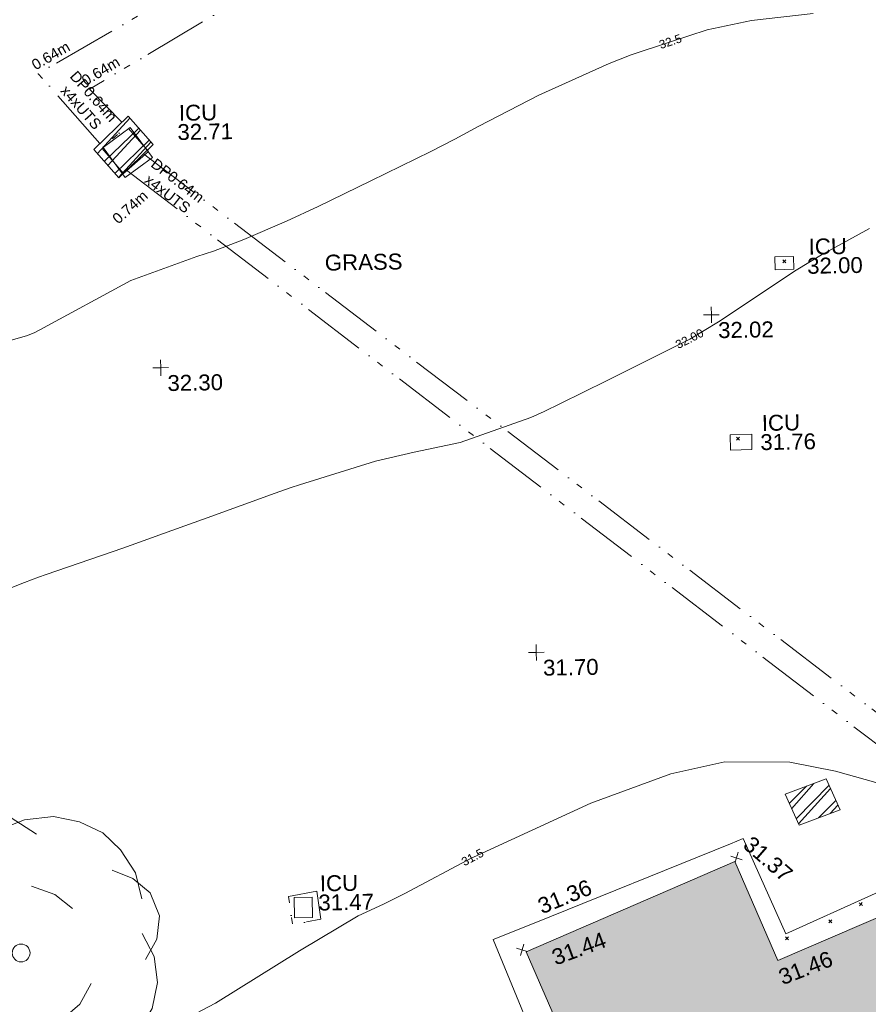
# Model space of a CAD drawing. Header units: millimetres. Extents: x -290717 to 520720, y -88450 to 287762.
# Tile 338 of 381: x 255071 to 275091, y 161526 to 184754. Entities that reach past the tile are written whole.
import ezdxf

# ---------------------------------------------------------------- set-up
doc = ezdxf.new("R2010")
doc.units = ezdxf.units.MM
for name, pattern in [('IMPORT-HIDDEN2 _3_', [4762.5, 3175, -1587.5]), ('IMPORT-UG_DRAINAGE_UNIDENTIFIED_QLB2 _2_', [2700, 1500, -300.0000000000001, 0, -250, 150, -300.0000000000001, 0, -200]), ('IMPORT-UG_ELEC_LV_QLB2 _2_', [2700, 1500, -300.0000000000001, 0, -250, 150, -300.0000000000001, 0, -200]), ('IMPORT-UG_ELEC_STREET LIGHTING_QLB2 _2_', [2700, 1500, -300.0000000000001, 0, -250, 150, -300.0000000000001, 0, -200]), ('IMPORT-UG_UNIDENTIFIED_QLA _2_', [2350, 1500, -300.0000000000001, 0, -50, 150, -300.0000000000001, 0, -50])]:
    doc.linetypes.add(name, pattern=pattern)
for name, color, linetype, lineweight, true_color in [('00_TOPO_BUILDING_OUTLINE', 5, 'Continuous', 9, 0x0000ff), ('00_TOPO_EAVE', 7, 'Continuous', 9, 0x666666), ('00_TOPO_LEVEL_SPOT', 7, 'Continuous', 9, 0x666666), ('00_TOPO_SERV_IC', 5, 'Continuous', 9, 0x0000ff), ('00_TOPO_TREE', 7, 'Continuous', 9, 0x666666), ('00_UAV_CONCRETE', 9, 'Continuous', 9, 0x808080), ('01_DTM_CONTOUR_MJR', 7, 'Continuous', 9, 0x7f3f00), ('01_DTM_CONTOUR_MJR_LABELS', 7, 'Continuous', 9, 0x7f3f00), ('01_DTM_CONTOUR_MNR', 7, 'Continuous', 9, 0xa5a552), ('01_DTM_CONTOUR_MNR_LABELS', 7, 'Continuous', 9, 0xa5a552), ('12333-PUM-2D-U-0001-C01 - Rev2_REVIT IMPORT_dwg', 7, 'Continuous', 9, 0x767676), ('A_RHA_Line', 7, 'Continuous', 9, 0x00a600), ('PUM-CHAMBER EXTENTS', 6, 'IMPORT-HIDDEN2 _3_', 9, 0xff00ff), ('PUM-ELECTRIC-LV-QLB2', 1, 'IMPORT-UG_ELEC_LV_QLB2 _2_', 9, 0xff0000), ('PUM-UNIDENTIFIED UTILITIES-QLA', 7, 'IMPORT-UG_UNIDENTIFIED_QLA _2_', 9, 0x52a500), ('PUM-UNIDENTIFIED-QLB2', 150, 'IMPORT-UG_DRAINAGE_UNIDENTIFIED_QLB2 _2_', 9, 0x007fff)]:
    doc.layers.add(name, color=color, linetype=linetype, lineweight=lineweight, true_color=true_color)
for name, color, linetype, lineweight in [('00_UAV_SURVEY_TEXT', 7, 'Continuous', 9), ('A_RHA_Detail', 7, 'Continuous', 9), ('GEN-TEXT', 7, 'Continuous', 9)]:
    doc.layers.add(name, color=color, linetype=linetype, lineweight=lineweight)
doc.styles.add('Arial_1', font='arial.ttf', dxfattribs={"height": 250})
doc.styles.add('Swis721 Lt BT_1', font='swissl.ttf', dxfattribs={"height": 200})
doc.styles.add('Swis721 Lt BT_2', font='swissl.ttf', dxfattribs={"height": 375})
pattern_1 = [(45, (-533641079.65, -725615854.3560001), (-265.1650429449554, 265.1650429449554), []), (45, (-533640902.873, -725615854.3560001), (-265.1650429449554, 265.1650429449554), [])]

# ---------------------------------------------------------------- blocks, each defined once
blk = doc.blocks.new('12333-PUM-2D-U-0001-C01 - Rev2_REVIT IMPORT_dwg_CONIFEROUS_TREE_2-2077536-Site Location Plan Existing')
at = {"layer": '00_TOPO_TREE', "color": 254, "true_color": 0xcccccc, "flags": 128}
for points in [[(534157611.9131972, 725715526.7445059), (534157816.7312993, 725716209.4715128), (534158294.640204, 725716687.3804175), (534158977.3672107, 725716960.47122), (534159660.0942174, 725716892.1985193), (534160274.5485234, 725716482.5623153)], [(534159455.2761154, 725716619.1077168), (534160001.4577207, 725716823.9258188), (534160684.1847274, 725716892.1985193), (534161298.6390335, 725716755.6531181), (534161844.8206388, 725716482.5623153), (534162254.4568428, 725716072.9261112), (534162595.8203463, 725715526.7445059), (534162732.3657475, 725714912.2901999)], [(534156997.4588913, 725712727.5637784), (534156656.0953878, 725713342.0180844), (534156519.5499864, 725714024.7450912), (534156656.0953878, 725714775.7447985), (534157065.7315919, 725715390.1991044), (534157611.9131972, 725715799.8353084), (534158294.640204, 725716004.6534106)], [(534162049.6387409, 725715595.0172065), (534162527.5476456, 725715390.1991044), (534162937.1838497, 725715048.8356012), (534163142.0019516, 725714502.6539959), (534163073.729251, 725713956.4723905), (534162800.6384484, 725713478.5634856)], [(534160138.0031221, 725715253.6537032), (534160684.1847274, 725715048.8356012), (534161093.8209314, 725714707.4720979)], [(534162732.3657475, 725714093.0177919), (534163005.4565504, 725713546.8361864), (534163073.729251, 725712932.3818804), (534162937.1838497, 725712317.9275743), (534162595.8203463, 725711771.745969), (534162117.9114416, 725711430.3824657), (534161571.7298361, 725711157.2916628)], [(534158977.3672107, 725712659.2910777), (534158567.7310067, 725713205.4726831), (534158499.458306, 725713819.9269892)], [(534158362.9129046, 725711225.5643637), (534157680.1858979, 725711293.8370644), (534157134.0042925, 725711635.2005677), (534156792.6407892, 725712181.3821731), (534156724.3680885, 725712795.8364791), (534156929.1861904, 725713410.2907851)], [(534161503.4571354, 725712932.3818804), (534161230.3663328, 725712454.4729757), (534160820.7301287, 725712113.1094724)], [(534162049.6387409, 725711635.2005677), (534161844.8206388, 725711020.7462615), (534161366.9117341, 725710611.1100575), (534160752.4574281, 725710474.5646561), (534160138.0031221, 725710747.6554588)], [(534160957.2755302, 725710884.2008603), (534160547.6393262, 725710542.8373568), (534160001.4577207, 725710338.0192548), (534159455.2761154, 725710269.7465541), (534158909.09451, 725710338.0192548), (534158362.9129046, 725710611.1100575), (534157953.2767006, 725710952.4735608), (534157680.1858979, 725711430.3824657)]]:
    blk.add_lwpolyline(points, dxfattribs=at)
at = {"layer": '00_TOPO_TREE', "color": 254, "true_color": 0xcccccc}
blk.add_circle((534159864.9123194, 725713683.3815879), 210.6141091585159, dxfattribs=at)
blk = doc.blocks.new('12333-PUM-2D-U-0001-C01 - Rev2_REVIT IMPORT_dwg_MM-2077200-Site Location Plan Existing')
at = {"layer": '00_TOPO_LEVEL_SPOT', "color": 254, "true_color": 0xcccccc, "flags": 128}
for points in [[(0, -500.0000000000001), (0, 0), (-500.0000000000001, 0)], [(500.0000000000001, 0), (0, 0), (0, 500.0000000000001)]]:
    blk.add_lwpolyline(points, dxfattribs=at)
blk = doc.blocks.new('12333-PUM-2D-U-0001-C01 - Rev2_REVIT IMPORT_dwg_MSL_Eaves_SYM_1-V106-Site Location Plan Existing')
at = {"layer": '00_TOPO_EAVE', "color": 254, "true_color": 0xcccccc}
for p, q in [((356.5791934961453, -116.0873754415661), (-356.5791934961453, 116.0873754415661)), ((-83.96194573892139, -257.9012815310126), (116.0873754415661, 356.5791934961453))]:
    blk.add_line(p, q, dxfattribs=at)
blk = doc.blocks.new('12333-PUM-2D-U-0001-C01 - Rev2_REVIT IMPORT_dwg_MSL_Eaves_SYM_1-V107-Site Location Plan Existing')
at = {"layer": '00_TOPO_EAVE', "color": 254, "true_color": 0xcccccc}
for p, q in [((300.9474441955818, -97.97598844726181), (-356.5791934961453, 116.0873754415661)), ((-116.0873754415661, -356.5791934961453), (116.0873754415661, 356.5791934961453))]:
    blk.add_line(p, q, dxfattribs=at)
blk = doc.blocks.new('12333-PUM-2D-U-0001-C01 - Rev2_REVIT IMPORT_dwg_MGS62954_T2_Galway_ITM_3d_Rev1-2077680-Site Location Plan Existing')
at = {"layer": '00_TOPO_SERV_IC', "color": 254, "true_color": 0xcccccc, "flags": 128}
for points in [[(534162778.9425733, 725733109.4730054), (534162131.9425718, 725732647.6272489), (534162643.0996643, 725731931.5469669), (534163290.0996656, 725732393.3927234)], [(534177930.8221174, 725729791.4118266), (534177933.8199528, 725729485.4795809), (534178375.8200398, 725729489.8107474), (534178372.8222044, 725729795.7429932)], [(534176803.3445185, 725725615.8782437), (534176803.3445185, 725725254.2127861), (534177311.5034363, 725725254.2127861), (534177311.5034363, 725725615.8782437)], [(534166756.4149877, 725714877.396355), (534166756.4149877, 725714401.4000937), (534166331.5137456, 725714401.4000937), (534166331.5137456, 725714877.396355)]]:
    blk.add_lwpolyline(points, close=True, dxfattribs=at)
at = {"layer": '00_UAV_CONCRETE', "color": 254, "true_color": 0xcccccc, "flags": 128}
blk.add_lwpolyline([(534172338.7365, 725710400.5035001), (534171004.7365, 725713804.5035001), (534171976.9859737, 725714177.5264883), (534176645.1815869, 725715968.5732563), (534176944.7365002, 725716083.5035001), (534177912.1740001, 725713819.9735), (534179947.6335289, 725714699.563902), (534181315.0385001, 725715290.4655), (534183919.0385001, 725716283.4655), (534184585.0210068, 725716565.786603), (534186896.0385001, 725717545.4655), (534189183.4605216, 725718528.3735566), (534190310.0385001, 725719012.4654999), (534193480.6082137, 725720383.7533687), (534193362.5660269, 725720679.78117), (534191524.0385002, 725725290.4655), (534191557.9108285, 725725303.4003066), (534195782.0385001, 725726916.4655), (534196223.8766521, 725727099.1770952), (534199656.0385001, 725728518.4655)], dxfattribs=at)
at = {"layer": '01_DTM_CONTOUR_MJR', "color": 254, "true_color": 0xcccccc, "flags": 128}
blk.add_lwpolyline([(534178935.2989523, 725735512.7850835), (534177477.0588236, 725735372.9411764), (534176430.0000002, 725735177.1428574), (534175555.6754738, 725734904.3233256), (534174623.4306571, 725734613.4306573), (534174361.0226344, 725734516.6383396), (534174103.0086581, 725734420.0000001), (534172430.0000002, 725733701.4892476), (534171002.9483284, 725732992.9483284), (534170430.0000002, 725732695.8333334), (534169857.0516717, 725732420), (534168430.0000002, 725731753.1778607), (534167178.8317757, 725731168.8317757), (534166430.0000002, 725730834.2857145), (534165413.5820896, 725730420.0000001), (534164694.6531102, 725730155.34689), (534164299.0312734, 725730039.8092303), (534162728.9824412, 725729498.3943306), (534160565.3075871, 725728374.897471), (534160430.0000002, 725728301.6176472), (534160250, 725728240), (534158430.0000002, 725727755.1648353)], dxfattribs=at)
at = {"layer": '01_DTM_CONTOUR_MNR', "color": 254, "true_color": 0xcccccc, "flags": 128}
for points in [[(534180178.692153, 725730420.0000001), (534179029.0874525, 725729820.9125476), (534178430.0000002, 725729467.8877681), (534176578.7522613, 725728280.4123316), (534175889.2865157, 725727888.5950153), (534175829.0140846, 725727854.3427231), (534173910.405933, 725726939.5940673), (534172816.3380283, 725726420.0000001), (534172430.0000002, 725726238.6799502), (534172110.7909605, 725726100.7909606), (534170430.0000002, 725725545.4681649), (534169345.2046784, 725725335.2046784), (534168430.0000002, 725725134.2857144), (534166621.5492958, 725724611.5492958), (534166430.0000002, 725724549.1666667), (534166044.2857143, 725724420), (534164430.0000002, 725723867.6190478), (534163598.1818182, 725723588.1818181), (534162430.0000002, 725723192.3509934), (534160608.5003318, 725722598.500332), (534160430.0000002, 725722537.0588237), (534160101.1711712, 725722420.0000001), (534158430.0000002, 725721794.7659178)], [(534180791.9582233, 725717147.045799), (534179152.7428527, 725717637.2369797), (534178078.5773613, 725717868.1013595), (534176543.4870421, 725717899.2947483), (534175262.2249225, 725717644.140909), (534173363.0666974, 725716982.9061638), (534170574.6566817, 725715755.0868319), (534170555.4357261, 725715745.3784345), (534168938.8500001, 725714928.8500001), (534168430.0000002, 725714688.0907878), (534167830.6116208, 725714420.0000001), (534166430.0000002, 725713620.6006006), (534164430.0000002, 725712420.0000001), (534162576.1095709, 725711485.3625869)]]:
    blk.add_lwpolyline(points, dxfattribs=at)
at = {"xscale": 0.375, "yscale": 0.375, "zscale": 0.375}
for name, p in [('12333-PUM-2D-U-0001-C01 - Rev2_REVIT IMPORT_dwg_MM-2077200-Site Location Plan Existing', (534176410.0000001, 725728450)), ('12333-PUM-2D-U-0001-C01 - Rev2_REVIT IMPORT_dwg_MM-2077200-Site Location Plan Existing', (534163399.1477477, 725727428.6463192)), ('12333-PUM-2D-U-0001-C01 - Rev2_REVIT IMPORT_dwg_MM-2077200-Site Location Plan Existing', (534172141.215309, 725720559.9977493)), ('12333-PUM-2D-U-0001-C01 - Rev2_REVIT IMPORT_dwg_MSL_Eaves_SYM_1-V106-Site Location Plan Existing', (534176778.174, 725715627.9735)), ('12333-PUM-2D-U-0001-C01 - Rev2_REVIT IMPORT_dwg_MSL_Eaves_SYM_1-V107-Site Location Plan Existing', (534171686.1740001, 725713547.9735001))]:
    blk.add_blockref(name, p, dxfattribs=at)
blk.add_blockref('12333-PUM-2D-U-0001-C01 - Rev2_REVIT IMPORT_dwg_CONIFEROUS_TREE_2-2077536-Site Location Plan Existing', (0, 0))
at = {"layer": '00_TOPO_BUILDING_OUTLINE', "color": 251, "true_color": 0x666666, "char_height": 375, "width": 1495.902363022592, "attachment_point": 1, "line_spacing_factor": 1.005061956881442, "style": 'Swis721 Lt BT_2'}
for s, insert, rotation in [('31.44', (534172343.1335986, 725713519.1498357), 19.21291671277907), ('31.46', (534177683.8328264, 725712957.9747685), 20.295358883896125)]:
    blk.add_mtext(s, dxfattribs=dict(at, insert=insert, rotation=rotation))
at = {"layer": '00_TOPO_LEVEL_SPOT', "char_height": 375, "width": 1495.902363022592, "attachment_point": 1, "line_spacing_factor": 1.005061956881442, "style": 'Swis721 Lt BT_2'}
for s, insert in [('32.02', (534176562.8269378, 725728273.0039226)), ('32.30', (534163551.9269378, 725727251.6039225)), ('31.70', (534172294.0269378, 725720383.0039228))]:
    blk.add_mtext(s, dxfattribs=dict(at, insert=insert))
at = {"layer": '00_TOPO_SERV_IC', "color": 251, "true_color": 0x666666, "char_height": 375, "attachment_point": 1, "line_spacing_factor": 1.005061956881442, "style": 'Swis721 Lt BT_2'}
for s, insert, width in [('ICU', (534163932.6096122, 725733619.7363499), 1021.012723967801), ('32.71', (534163890.5446912, 725733167.7941521), 1495.902363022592), ('ICU', (534178732.0376602, 725730204.8720212), 1021.012723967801), ('32.00', (534178689.9727393, 725729752.9298234), 1495.902363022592), ('ICU', (534177554.8956152, 725726065.789379), 1021.012723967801), ('31.76', (534177512.8306941, 725725613.847181), 1495.902363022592), ('ICU', (534166940.4445078, 725715387.6363499), 1021.012723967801), ('31.47', (534166898.3795868, 725714935.6941521), 1495.902363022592)]:
    blk.add_mtext(s, dxfattribs=dict(at, insert=insert, width=width))
at = {"layer": '00_UAV_CONCRETE', "color": 251, "true_color": 0x666666, "char_height": 375, "width": 1495.902363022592, "attachment_point": 1, "line_spacing_factor": 1.005061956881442, "style": 'Swis721 Lt BT_2'}
for s, insert, rotation in [('31.37', (534177162.2474491, 725716169.5589746), 318.02670809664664), ('31.36', (534172032.99999, 725714729.4456804), 20.9903114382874)]:
    blk.add_mtext(s, dxfattribs=dict(at, insert=insert, rotation=rotation))
at = {"layer": '00_UAV_SURVEY_TEXT', "color": 251, "true_color": 0x666666, "insert": (534167312.8000001, 725730025.6296079), "char_height": 375, "width": 2018.280965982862, "attachment_point": 1, "line_spacing_factor": 1.005061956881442, "style": 'Swis721 Lt BT_2'}
blk.add_mtext('GRASS', dxfattribs=at)
at = {"layer": '01_DTM_CONTOUR_MJR_LABELS', "color": 251, "true_color": 0x666666, "insert": (534175525.3178107, 725735010.7422899), "char_height": 200, "width": 620.5117196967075, "attachment_point": 2, "rotation": 17.39804149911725, "line_spacing_factor": 1.005061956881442, "style": 'Swis721 Lt BT_1'}
blk.add_mtext('32.5', dxfattribs=at)
at = {"layer": '01_DTM_CONTOUR_MNR_LABELS', "color": 251, "true_color": 0x666666, "char_height": 200, "attachment_point": 2, "line_spacing_factor": 1.005061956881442, "style": 'Swis721 Lt BT_1'}
for s, insert, width, rotation in [('32.00', (534175841.4241275, 725727988.3332694), 797.8007824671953, 25.776057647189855), ('31.5', (534170508.1046435, 725715845.4101913), 620.5117196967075, 26.79808616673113)]:
    blk.add_mtext(s, dxfattribs=dict(at, insert=insert, width=width, rotation=rotation))
blk = doc.blocks.new('12333-PUM-2D-U-0001-C01 - Rev2_REVIT IMPORT_dwg-1620468-Site Location Plan Existing')
at = {"layer": 'PUM-CHAMBER EXTENTS', "true_color": 0xffaaff}
h = blk.add_hatch(dxfattribs=at)
h.set_pattern_fill('FP_3', color=211, style=0, pattern_type=2)
h.set_pattern_definition(pattern_1)
h.paths.add_polyline_path([(521409.3501528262, 116070.6438213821), (522234.3501528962, 116842.6438213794), (521653.3501528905, 117521.6438213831), (520828.3501529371, 116749.6438213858), (520869.7155277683, 116701.3011544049)])
h = blk.add_hatch(dxfattribs=at)
h.set_pattern_fill('FP_3', color=211, style=0, pattern_type=2)
h.set_pattern_definition(pattern_1)
h.paths.add_polyline_path([(537187.3501528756, 100520.6438213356), (538162.3501528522, 100865.6438213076), (537848.3501528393, 101604.6438212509), (536873.3501528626, 101259.6438212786)])
at = {"layer": 'GEN-TEXT', "color": 253, "true_color": 0xaaaaaa}
for p, q in [((537040.9948137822, 113794.2884822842), (537111.7054919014, 113864.9991604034)), ((537111.7054919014, 113794.2884822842), (537040.9948137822, 113864.9991604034)), ((535868.9948138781, 109627.2884822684), (535939.7054919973, 109697.9991603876)), ((535939.7054919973, 109627.2884822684), (535868.9948138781, 109697.9991603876)), ((538577.9948137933, 98598.28848228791), (538648.7054919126, 98668.99916040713)), ((538648.7054919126, 98598.28848228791), (538577.9948137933, 98668.99916040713)), ((537849.9948137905, 98203.28848226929), (537920.7054919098, 98273.9991603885)), ((537920.7054919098, 98203.28848226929), (537849.9948137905, 98273.9991603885)), ((536819.994813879, 97826.2884822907), (536890.7054919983, 97896.9991604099)), ((536890.7054919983, 97826.2884822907), (536819.994813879, 97896.9991604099))]:
    blk.add_line(p, q, dxfattribs=at)
at = {"layer": 'PUM-CHAMBER EXTENTS', "color": 211, "linetype": 'Continuous', "true_color": 0xffaaff, "flags": 128}
for points in [[(521653.3501528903, 117521.6438213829), (520828.3501529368, 116749.6438213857), (521409.350152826, 116070.643821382), (522234.3501528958, 116842.6438213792)], [(538162.3501528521, 100865.6438213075), (537187.3501528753, 100520.6438213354), (536873.3501528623, 101259.6438212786), (537848.350152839, 101604.6438212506)]]:
    blk.add_lwpolyline(points, close=True, dxfattribs=at)
at = {"layer": 'PUM-UNIDENTIFIED UTILITIES-QLA', "color": 9, "true_color": 0xc5e1aa, "flags": 128}
for points in [[(521523.3501528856, 116175.6438213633), (522119.3501529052, 116676.6438212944), (521616.3501528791, 117276.6438213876), (521020.3501528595, 116775.6438214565)], [(525872.3501529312, 98503.64382134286), (525784.3501528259, 99167.6438213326), (525115.3501528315, 99047.64382133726), (525203.3501529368, 98383.64382111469)]]:
    blk.add_lwpolyline(points, close=True, dxfattribs=at)
at = {"layer": 'PUM-UNIDENTIFIED-QLB2', "color": 141, "true_color": 0xaad4ff}
for p, q in [((522003.1511664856, 116626.2976183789), (542793.3501529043, 100197.6438213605)), ((521596.9563509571, 116246.1977425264), (542153.3501528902, 99943.64382128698))]:
    blk.add_line(p, q, dxfattribs=at)
at = {"layer": 'PUM-UNIDENTIFIED-QLB2', "color": 141, "true_color": 0xaad4ff, "flags": 128}
for points in [[(520978.4183497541, 116890.0712734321), (519551.3501529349, 118561.6438213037), (537213.4740187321, 128372.5138956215)], [(521501.4400583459, 117379.492799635), (520751.3501528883, 118171.6438212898), (537545.4008581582, 127781.2538795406)]]:
    blk.add_lwpolyline(points, dxfattribs=at)
blk.add_blockref('12333-PUM-2D-U-0001-C01 - Rev2_REVIT IMPORT_dwg_MGS62954_T2_Galway_ITM_3d_Rev1-2077680-Site Location Plan Existing', (-533641079.6498471, -725615854.3561786))
at = {"layer": 'PUM-ELECTRIC-LV-QLB2', "insert": (521581.7553188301, 115472.6612317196), "char_height": 250, "width": 1160.025439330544, "attachment_point": 2, "rotation": 40.51287981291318, "line_spacing_factor": 0.9417779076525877, "style": 'Arial_1'}
blk.add_mtext('0.74m', dxfattribs=at)
at = {"layer": 'PUM-UNIDENTIFIED-QLB2', "char_height": 250, "attachment_point": 2, "line_spacing_factor": 0.9417779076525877, "style": 'Arial_1'}
for s, insert, width, rotation in [('0.64m', (519793.2081348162, 119091.661816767), 1160.025439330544, 29.05108155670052), ('0.64m', (520963.4644065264, 118706.0405390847), 1160.025439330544, 29.77832934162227), ('DP0.64m\\Px4xUTS', (520941.6560646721, 118084.2208628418), 1738.507782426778, 310.4883118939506), ('DP0.64m\\Px4xUTS', (522874.6190206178, 116082.5123759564), 1738.507782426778, 321.5833013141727)]:
    blk.add_mtext(s, dxfattribs=dict(at, insert=insert, width=width, rotation=rotation))

msp = doc.modelspace()

# ---------------------------------------------------------------- hatches: boundary and pattern name
at = {"layer": 'A_RHA_Detail', "true_color": 0xc0c0c0}
h = msp.add_hatch(color=9, dxfattribs=at)
h.paths.add_polyline_path([(-80880.60083898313, -68502.79057078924), (-80400.86592458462, -68483.4150911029), (-80400.86592458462, -62984.64684182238), (-24474.85765180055, -63009.32043784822), (-24456.14471274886, -50840.30023854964), (-36622.55041054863, -50831.65104346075), (-36622.5504104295, -44228.57792609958), (-50959.05265825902, -44213.68205212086), (-50959.05265825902, -42573.78171509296), (-54563.93258049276, -42571.21897729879), (-54565.69773355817, -45054.17447471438), (-92408.82109324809, -45027.27149617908), (-92411.78875845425, -49201.74309219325), (-100061.9988811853, -49201.74309219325), (-100052.221444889, -64852.82557835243), (-86120.90825231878, -64852.82557835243), (-86092.16626519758, -62957.90041523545), (-84861.10047611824, -62957.90041520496), (-84854.79054275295, -68240.10973718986), (-80870.60226895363, -68240.10973718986)])
h.paths.add_polyline_path([(-137238.9269955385, -68461.93840922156), (-132719.7426408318, -68433.06336920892), (-132847.0731201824, -62850.0428228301), (-130454.6837966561, -62916.63108081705), (-130498.2830220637, -61355.8539363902), (-117581.136331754, -61423.42893434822), (-117492.3908565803, -49183.91309186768), (-125136.5200282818, -49178.47881939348), (-125133.5727033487, -45032.61887132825), (-163007.1824077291, -45005.69421944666), (-163007.1824077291, -44090.29634113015), (-163123.8521375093, -44090.21339942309), (-163122.6389897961, -42383.751842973), (-166563.8543420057, -42383.75184295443), (-166565.0349082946, -44044.3982420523), (-193158.4656786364, -44025.49275802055), (-193195.152889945, -62863.6565097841), (-137269.7106414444, -62916.63108078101), (-137254.3708868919, -65679.90523788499)])
h.paths.add_polyline_path([(120310.9497607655, -32334.2823016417), (120312.4652266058, -31610.73011961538), (133451.2244789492, -31638.24899384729), (133469.2230092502, -19717.98315777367), (121295.7536929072, -19692.48606427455), (121319.8434528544, -8190.941560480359), (112277.0825929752, -8172.001674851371), (112263.1769726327, -14811.12345451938), (78285.85310969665, -14739.95861435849), (78292.82277619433, -8167.077575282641), (76545.55099677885, -8163.40371230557), (69355.76844230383, -8152.931592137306), (69353.66597202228, -9156.746357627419), (68372.60878942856, -9154.691552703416), (68372.60878942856, -13705.52853212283), (69333.72334743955, -13707.54156767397), (69325.07112544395, -16249.53369225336), (66623.4489111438, -16249.53369225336), (66619.79243932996, -17995.29925522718), (65989.07757491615, -17995.29925522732), (65985.44262769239, -19730.78799479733), (57152.23993372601, -19712.28702423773), (57127.42535098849, -31559.89461998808), (70277.87165423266, -31587.43801817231), (70277.87165428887, -32271.74147154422), (78263.96947906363, -32285.12944888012), (78266.62669288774, -31019.79372153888), (112335.8856506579, -31091.15111856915), (112335.8856506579, -32317.57330550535), (119781.4233959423, -32333.17321910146)])
h.paths.add_polyline_path([(7503.71740934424, -1791.43926322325), (15482.43097389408, -674.0213230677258), (15484.0826184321, 148.1327206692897), (56188.28042539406, 205.5276654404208), (56155.8432600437, 14338.31663138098), (18016.62665932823, 14236.4814953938), (17967.9025208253, 34313.18372075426), (21727.10644861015, 34324.06926249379), (21708.9097307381, 40608.10218319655), (18009.66447156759, 40608.10218325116), (17995.54603703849, 45483.75063445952), (9770.084212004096, 45420.63294734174), (3966.216019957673, 45443.14492469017), (3984.771235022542, 14176.56786831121), (1023.062455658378, 14176.56786840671), (-276.5134647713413, 14190.52623465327), (-231.6790044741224, 5976.811441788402), (-226.4491536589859, 193.7444677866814), (1220.250839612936, 179.5999159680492), (7477.609307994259, 143.2867556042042), (7488.638446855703, -674.0213230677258)])
h.paths.add_polyline_path([(77755.59663317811, 53.47451145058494), (77729.51881611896, 1699.844979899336), (94464.47132486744, 1659.976083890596), (94606.37913471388, 17991.39023626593), (88810.41901146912, 18015.03260816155), (88799.89418497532, 14436.74271609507), (69413.88950349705, 14457.87738898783), (69377.35724448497, 99.62816357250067), (70760.85642036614, 92.0068082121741)])
h.paths.add_polyline_path([(61252.12079698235, 46453.95617369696), (105774.7348988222, 46472.68783510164), (105768.2642197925, 61852.61234310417), (92285.13876306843, 61852.61234310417), (92308.59670397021, 65784.30757142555), (96107.46680002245, 65767.6044524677), (96059.6808111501, 75209.20847378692), (101084.8427276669, 75071.88872768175), (104988.0046543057, 74765.36560410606), (108403.6894220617, 74363.84089439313), (112009.2703903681, 73787.25420864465), (115645.3524814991, 73049.69667210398), (116890.8108050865, 72761.69136255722), (120208.9929832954, 71893.18353872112), (120865.241739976, 71703.68487155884), (124135.6329505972, 70669.67317909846), (127435.6253142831, 69480.50055823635), (127820.4368655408, 69394.93141813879), (128274.3081769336, 69331.69585757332), (128731.879114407, 69306.66104520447), (129189.9401456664, 69320.00258265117), (129645.2782985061, 69371.62688830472), (130094.6997111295, 69461.17185607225), (130535.0520071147, 69588.00939078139), (130963.2464342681, 69751.2498188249), (131376.279516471, 69949.74812593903), (131771.254123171, 70182.11198906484), (132162.5575600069, 70460.54046602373), (132496.0921582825, 70741.69081117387), (132820.8713676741, 71064.98072578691), (133117.4593294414, 71414.31364276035), (133383.77568926, 71787.23923958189), (133616.5473239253, 72178.53728446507), (133817.1647262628, 72590.54524901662), (133982.6025969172, 73017.89547517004), (134111.7005086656, 73457.59040804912), (134203.5529320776, 73906.545904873), (134257.5155882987, 74361.61286220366), (134272.5462649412, 74819.59931534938), (134250.5259874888, 75277.29281749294), (134189.6227572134, 75731.48297750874), (134090.9274700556, 76178.98397761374), (133955.1324028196, 76616.65691996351), (133783.1900598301, 77041.4318434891), (133576.3064937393, 77450.3292564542), (133335.9328436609, 77840.48103831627), (133063.7551572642, 78209.15055536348), (132761.6825665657, 78553.75185442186), (132431.8338935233, 78871.86780505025), (132076.5227904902, 79161.26705200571), (131698.2415079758, 79419.91966864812), (131299.6434187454, 79646.01139199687), (131093.5942456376, 79746.34209763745), (132146.0467355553, 83110.22226149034), (122787.763295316, 86282.54285521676), (121604.3555410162, 82800.35918872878), (117095.9864226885, 83870.84033788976), (116841.9598400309, 83526.35449576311), (116120.5435466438, 91221.9361197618), (110237.7341284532, 91274.27491024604), (110194.3680786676, 90435.39030217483), (104988.0046543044, 90486.49901569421), (104973.2761846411, 94309.82427956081), (103746.1314668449, 94309.82427962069), (103839.9937121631, 122852.1474272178), (96365.09202303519, 122931.9599471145), (96350.3400238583, 123952.416858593), (104555.5505249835, 123902.1925258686), (104607.3234457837, 120248.5396157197), (125502.5015002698, 120134.193340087), (125662.0200253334, 137657.3796883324), (114479.5865733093, 137699.2256881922), (114382.3062641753, 129149.9458158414), (104644.1590035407, 129187.997507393), (104577.9931702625, 126217.3903165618), (101184.4926405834, 126159.1566967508), (101264.6166812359, 135959.2655565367), (89967.23177303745, 135988.8856164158), (89927.63362986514, 125823.6463181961), (93630.53562299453, 125840.7948842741), (93580.6568888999, 122931.9599471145), (88697.38835373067, 122904.7310127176), (88679.38989541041, 95739.0914377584), (86378.25848993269, 95739.0914377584), (86378.18187189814, 96178.10083375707), (83279.5074328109, 96200.92083330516), (83273.62493422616, 95735.74732136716), (70169.67509616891, 95733.22421950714), (70166.2684274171, 96272.07409350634), (66674.99731291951, 96257.14073659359), (66654.74538556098, 95755.71092140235), (65784.77231076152, 95755.71092140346), (65887.65094981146, 117470.6305650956), (53473.34271625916, 117487.9046429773), (53434.44066306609, 98570.4634906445), (40649.41626913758, 98570.46349066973), (40610.16711556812, 94406.01479082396), (38853.82372865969, 94410.36303444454), (38848.65589191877, 89463.65332732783), (40612.46601909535, 89518.45976927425), (40665.38257359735, 86257.73741131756), (38372.19584673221, 86305.7230928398), (38369.79373532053, 76901.0507917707), (50937.95125076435, 76944.40198877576), (50922.88567283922, 74598.78180893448), (56484.90611318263, 74588.85093774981), (56484.9061131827, 75194.85181998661), (92465.40372273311, 75233.02581663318), (92645.92783659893, 71766.64845097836), (89810.5550181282, 69362.83965827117), (85313.16173971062, 69360.94750424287), (85313.16173971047, 66907.40508090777), (75210.14498260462, 66903.15451592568), (75210.14498260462, 63815.70944554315), (70819.40014306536, 63815.70999204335), (70819.21601502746, 64253.35708063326), (69456.8341568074, 64253.35708063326), (69455.71957374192, 66901.99623168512), (61303.3285675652, 66898.56680686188), (61304.56054652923, 63970.32021231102), (70500.41048205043, 63970.32021223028), (70500.40885431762, 61852.59006210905), (61245.64388480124, 61848.69637492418), (61252.12079698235, 46455.07044720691)])
h.paths.add_polyline_path([(-17153.16561239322, 48569.32684293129), (-17153.16561227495, 60770.38083690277), (-29362.88357762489, 60774.7042869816), (-29362.88357762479, 67399.20394583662), (-43507.25361058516, 67405.01911302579), (-43488.53133082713, 69093.07334179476), (-45766.41866234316, 69109.32868391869), (-45794.34620035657, 67405.01911302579), (-47272.11273197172, 67404.21245453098), (-47272.44887636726, 66454.91798912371), (-86004.56386335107, 66468.6329952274), (-86006.66970790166, 60521.58362724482), (-92662.8772251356, 60521.58362724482), (-92666.53762789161, 50184.35611936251), (-79752.016597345, 50179.78302554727), (-79752.016597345, 48591.49323813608), (-17157.71631240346, 48569.32845421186)])
h.paths.add_polyline_path([(-201056.4185879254, 48628.75479108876), (-138377.9751621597, 48634.64535782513), (-138377.9751621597, 50133.28202330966), (-125467.710581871, 50134.49533928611), (-125468.6909603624, 60566.19036866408), (-132186.8595615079, 60565.86652591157), (-132187.4203588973, 66533.01978768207), (-170643.3098734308, 66805.61809689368), (-170643.3098732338, 67738.78475851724), (-200340.0100486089, 67488.93693767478), (-200348.7175167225, 60827.7802510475), (-201057.5650552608, 60827.71357562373), (-201056.6510294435, 51102.0431337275)])
h.paths.add_polyline_path([(-240051.5126725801, 54769.1949116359), (-239444.4902595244, 54811.10754483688), (-239186.5396225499, 54841.92927608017), (-238764.8191578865, 54940.98166103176), (-238382.4735933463, 55122.46891391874), (-237990.3402229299, 55354.87497237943), (-237269.2031026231, 55936.21514997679), (-237030.2712443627, 56228.66101920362), (-236793.0039600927, 56569.31473977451), (-236554.5880579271, 57004.26389721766), (-236432.7219585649, 57267.46508911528), (-236300.0815274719, 57753.26239002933), (-236250.7285154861, 58017.17885687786), (-236235.6490610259, 58516.21786795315), (-236233.2538430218, 58987.85640057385), (-236213.702979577, 59823.48083772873), (-236363.8287856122, 59820.8603820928), (-236634.0279869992, 60698.06075831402), (-236391.9547756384, 61432.1972634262), (-236225.4740089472, 61435.10319604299), (-236201.6036570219, 62637.68779599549), (-232563.5271750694, 62639.28734435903), (-232563.5271750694, 63049.03842407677), (-232732.1945866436, 63049.15302221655), (-232860.1521278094, 63457.9589027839), (-232731.6068089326, 63914.24862701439), (-232560.8209657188, 63914.24862701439), (-232521.9864006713, 70597.99604498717), (-240628.6947850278, 70598.85496274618), (-240629.7923196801, 72350.98321581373), (-246412.6011213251, 72347.36085937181), (-246412.6011213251, 70616.45923939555), (-254449.5805725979, 70618.60952619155), (-254454.637144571, 70754.06491724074), (-254469.7140363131, 73191.6627625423), (-263883.2532625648, 73267.83063692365), (-263902.4181505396, 68260.74348557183), (-263714.8217520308, 68259.82096576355), (-263552.9672900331, 67819.6543439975), (-263719.0883117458, 67392.20684197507), (-263913.629869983, 67392.20684288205), (-263956.7001914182, 58633.76423459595), (-260181.1963171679, 58611.22607638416), (-260192.3146984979, 56354.25111578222), (-257184.684388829, 56339.46086010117), (-257213.4419958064, 57092.93866025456), (-257338.5163846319, 57093.27331227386), (-257471.0109295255, 57531.7457231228), (-257338.5163845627, 58062.22513700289), (-257203.4956297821, 58064.06881293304), (-257173.5751889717, 58598.54056827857), (-256478.2273617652, 58575.27357918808), (-256478.2273617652, 58788.51859477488), (-256013.0091299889, 58911.92701537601), (-255397.0786589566, 58780.99767608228), (-255397.0786664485, 58595.98242230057), (-243809.8853614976, 58585.92793205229), (-243805.3570672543, 58352.04527760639), (-243740.9394682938, 57884.52572396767), (-243619.083060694, 57421.84877501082), (-243424.3877541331, 56943.65915328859), (-243247.1437899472, 56608.24157716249), (-243003.0710577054, 56249.99021479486), (-242732.2093200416, 55932.75703086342), (-242371.7230179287, 55603.12658814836), (-242141.2551255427, 55424.88676771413), (-241804.9643038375, 55216.88439829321), (-241529.464082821, 55077.02869058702), (-241100.6275144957, 54917.18295005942), (-240836.2134980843, 54840.82833179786), (-240453.4486196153, 54788.6078413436), (-240203.3756532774, 54776.52967577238)])
h.paths.add_polyline_path([(40276.69022620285, 59895.3641775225), (40328.62676026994, 69196.9439153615), (36588.99968782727, 69217.82459101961), (36619.46637569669, 74674.25962431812), (32264.36460075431, 74687.02318924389), (32233.48293864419, 69156.26826309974), (11916.69390488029, 69269.70959690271), (11966.66200108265, 78218.75165977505), (29087.50901742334, 78123.15526811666), (29143.44567202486, 88141.13700481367), (15719.34879623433, 88216.09212957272), (15732.60379610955, 90589.99788900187), (4594.294101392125, 90652.19003492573), (4525.129359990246, 78265.12250452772), (10096.76365550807, 78234.01258734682), (10077.43887221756, 74773.03821913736), (4547.641142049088, 74803.91453678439), (4465.579974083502, 60107.16002351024), (19125.89094757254, 60025.30234268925), (19139.86249371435, 62527.53804648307), (31738.59196305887, 62457.19146407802), (31724.55430855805, 59943.11609818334), (38369.79364222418, 59906.01157297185)])
h.paths.add_polyline_path([(-246083.0241259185, 72334.29150213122), (-246083.0594797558, 72334.30275087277), (-246208.2905500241, 72334.29150213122)])
h.paths.add_polyline_path([(-114575.3004830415, 112178.0758696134), (-114575.3246436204, 112178.0758696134), (-114707.2752166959, 115801.5811617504)])
h.paths.add_polyline_path([(-154699.9178766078, 101760.4080976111), (-114382.0503338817, 101776.0542915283), (-114382.0503338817, 106926.936016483), (-113755.641395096, 106927.1791078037), (-113757.5507412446, 111847.2721532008), (-114431.6837526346, 111847.2721532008), (-114431.8098651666, 112178.075869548), (-114575.3004830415, 112178.0758696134), (-114578.9984943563, 121707.2390834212), (-123056.9849702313, 121707.2390834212), (-123068.8201032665, 156452.7036899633), (-119381.2340625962, 156454.1347343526), (-119381.2340625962, 160165.8603541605), (-115501.031452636, 160167.3661472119), (-115503.3750945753, 166206.5793118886), (-132411.7987151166, 166599.6604729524), (-132411.8243306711, 166665.6603411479), (-135275.0124468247, 166664.5489553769), (-135275.0124468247, 166628.1883102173), (-135911.3205077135, 166628.1944503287), (-135911.3479256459, 166352.1604668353), (-152521.1633846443, 166345.7145607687), (-152518.3680955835, 159142.6836790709), (-150699.3133726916, 159117.9265656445), (-150755.6690356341, 122560.6912032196), (-151059.2005266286, 122560.6912032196), (-151061.0981347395, 121302.4374931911), (-154138.3148337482, 121372.6012653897), (-154138.3148337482, 121865.183451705), (-154704.3888425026, 121867.2611370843), (-154688.5451973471, 119352.3937021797), (-154745.5933227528, 119352.3715636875), (-154745.5763474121, 118722.1532660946), (-160794.1544526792, 118748.744283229), (-160794.1544527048, 119410.5425977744), (-163852.1622693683, 119422.408321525), (-163855.0715294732, 118762.2003111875), (-167568.6765459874, 118778.5256058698), (-166634.6619849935, 124395.1277019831), (-166843.6206842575, 124471.2090400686), (-167568.6765459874, 124707.6250904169), (-168028.2173235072, 124841.3808643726), (-168630.5006276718, 124991.3056740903), (-169238.2056070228, 125117.4693074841), (-169850.3952285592, 125219.6772877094), (-170466.1255403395, 125297.7720169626), (-171089.1102599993, 125351.8553033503), (-171704.4065937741, 125381.1774254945), (-172325.0479971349, 125386.3595015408), (-172782.2248668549, 125374.5832363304), (-173401.7764236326, 125337.4554476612), (-174019.3926983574, 125276.0328036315), (-174634.1213722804, 125190.4100127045), (-175245.0145766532, 125080.7190996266), (-176047.1958093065, 124895.7675261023), (-176665.4852587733, 124724.7228134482), (-177045.3001228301, 124609.1129151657), (-177631.5127793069, 124405.2077276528), (-176665.4852586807, 118818.5158793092), (-177558.9402083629, 118822.4435769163), (-177662.2853368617, 125263.4341236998), (-176365.3912352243, 126542.9270807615), (-159462.2970490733, 126319.9103917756), (-157057.7396790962, 128609.0850976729), (-157060.6673204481, 136153.1661957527), (-158638.8016610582, 137740.2441626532), (-159352.3735831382, 137740.2441626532), (-161634.4140635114, 140201.1078539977), (-168727.9404946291, 140256.8191147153), (-171035.0401162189, 137942.884730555), (-174184.1459014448, 137942.884730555), (-176460.1168228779, 140292.2858551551), (-177341.68569345, 140292.285855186), (-177341.7114445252, 140358.4281613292), (-183428.5803825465, 140356.0660244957), (-185921.6385984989, 137917.4639097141), (-185921.6385985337, 131757.309115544), (-186906.8767412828, 131756.9267734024), (-187725.3914540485, 130809.9989183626), (-187724.0588902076, 127376.1828149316), (-186481.0281350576, 126304.557648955), (-186479.4846755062, 122327.2959175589), (-185176.2828158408, 121059.4673825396), (-180304.1129154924, 121059.4673825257), (-180304.1136492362, 118802.0484409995), (-193555.3706955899, 118802.0484409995), (-193555.3686998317, 133117.8341649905), (-192593.6442938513, 133118.2073819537), (-192593.6442938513, 134200.8158367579), (-192224.6284783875, 134200.9592041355), (-192225.5653014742, 136615.0101267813), (-192595.0012461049, 136615.0101267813), (-192595.4357332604, 137734.4745166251), (-193589.2709668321, 137734.4746851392), (-193589.2685988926, 147474.5705834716), (-193163.2062206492, 147492.8644728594), (-192606.8095195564, 147551.4951472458), (-192359.9383250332, 147589.5931622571), (-192199.8207947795, 147616.5827293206), (-191882.7548926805, 147682.9245600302), (-191568.5380071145, 147761.6632019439), (-191020.2573150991, 147932.4221712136), (-190950.5841382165, 147955.8263236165), (-190647.7999969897, 148070.951423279), (-190349.769078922, 148197.8750093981), (-190056.9509284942, 148336.4013817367), (-189769.7970512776, 148486.316942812), (-189375.4954991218, 148717.2624196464), (-189132.9060261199, 148873.2749095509), (-188867.5421091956, 149059.0543930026), (-188609.6764469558, 149255.1087866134), (-188354.9814056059, 149465.3525772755), (-188079.6339208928, 149713.8792482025), (-187884.9836199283, 149901.8220103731), (-187538.2510284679, 150274.4802367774), (-187446.2998447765, 150378.396083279), (-187241.3270201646, 150629.2310214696), (-187046.3599558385, 150887.9197697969), (-186861.699277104, 151154.0634500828), (-186546.1373636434, 151669.8298752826), (-186524.4196769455, 151707.063245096), (-163675.289831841, 151669.8298752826), (-163687.5843044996, 148134.0767945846), (-157303.6541541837, 148136.4921063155), (-157303.6541541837, 155759.9150161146), (-157557.4317586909, 155765.0384228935), (-157555.9168973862, 166678.0466575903), (-187009.2021991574, 166699.7464767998), (-187013.0952111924, 162054.4009359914), (-188707.1775469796, 162044.5925187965), (-188705.9961893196, 155021.5333641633), (-188737.9999316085, 154650.5326603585), (-188799.0133970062, 154283.1866125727), (-188857.2045401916, 154035.4341107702), (-188966.1106131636, 153679.3368924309), (-189102.6200311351, 153332.8820747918), (-189265.8911677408, 152998.2056672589), (-189454.9174010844, 152677.3710606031), (-189645.2484685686, 152421.322012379), (-189916.9563410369, 152104.2450531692), (-190212.7041973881, 151809.4634871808), (-190530.6686598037, 151538.7947475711), (-190868.889367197, 151293.9075915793), (-191225.2810786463, 151076.3118324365), (-191597.6465194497, 150887.3490190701), (-192092.8415776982, 150682.5621956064), (-192485.2937347, 150569.6612301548), (-192903.8930807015, 150482.2408890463), (-193187.215491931, 150440.8868273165), (-193594.1866364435, 150407.1257787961), (-193594.5953882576, 151459.989522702), (-205369.2399268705, 151455.4201248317), (-205354.452352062, 113350.0822379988), (-207187.1580384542, 113349.3709450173), (-207184.3024929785, 105991.0636522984), (-205312.8709512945, 105991.0636522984), (-205311.2365670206, 101769.6553082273), (-175488.645120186, 101781.2285901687), (-175488.645120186, 110889.6985621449), (-154703.462766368, 110897.5679794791), (-154700.5193329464, 103310.2697088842)])
h.paths.add_polyline_path([(193735.9435692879, 113047.8274775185), (208865.0938716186, 114991.026643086), (208976.1154122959, 114126.6471161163), (216447.8967330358, 115086.3281915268), (216038.7305308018, 118271.970241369), (232648.5073383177, 120405.3421627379), (233425.9936153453, 114352.0734369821), (240632.2017567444, 115277.6440986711), (239854.8412683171, 121329.9334728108), (256406.8682407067, 123455.8879629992), (257091.7572256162, 118089.1198988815), (264572.287122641, 119040.8180953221), (261877.8350554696, 138524.7609215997), (259178.7147038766, 138221.6086023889), (259197.3483654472, 137439.0084132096), (254686.1480587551, 136897.0007613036), (255412.6810205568, 131314.8303174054), (240852.7447965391, 129522.4514055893), (239771.0426540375, 137918.8519126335), (240649.582243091, 138010.1984551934), (240062.3063116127, 142776.6750342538), (239165.7694641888, 142685.0143484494), (237630.9646614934, 151018.3171733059), (266172.8791088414, 154560.7889781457), (271297.187694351, 142612.4006970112), (276531.7397502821, 144861.0987145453), (274941.5029779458, 148527.903728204), (302074.530765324, 160134.9084326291), (300215.9323773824, 164320.1841173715), (301528.161327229, 164907.0997990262), (300405.1237791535, 167477.8916353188), (299016.6944531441, 166945.7181825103), (295626.7488506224, 174518.7544287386), (294333.0289184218, 177537.1551681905), (287288.847594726, 174518.7544287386), (289427.6893504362, 169661.0163464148), (272956.7816584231, 162557.1203578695), (271943.2187786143, 164897.4305293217), (267016.3118217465, 162764.0369715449), (268502.3094164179, 159357.043014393), (265200.4029571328, 157946.4096681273), (226856.4166955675, 153146.7821791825), (227510.3041274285, 148852.0205335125), (228280.9873164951, 141179.0007484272), (227302.3544112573, 141050.2812999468), (227895.3788231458, 136433.1758633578), (228748.5501749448, 136523.8855003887), (229602.307730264, 128023.7667641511), (217691.2359889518, 126493.8999679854), (217642.3600127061, 126874.4332670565), (215138.5007311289, 126552.8357430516), (215194.9980427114, 126112.9650749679), (215015.6132225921, 126089.9247571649), (214840.967257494, 127449.6644606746), (192258.7012018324, 124549.1816390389), (193486.3576426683, 114991.026643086)])
h.paths.add_polyline_path([(-78076.24179098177, 117605.518872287), (-78076.23951907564, 117610.0871212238), (-78070.31812256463, 129485.733079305), (-74723.15926546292, 129478.3852560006), (-74723.15926546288, 125435.7860625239), (-48015.64546089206, 125380.0246061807), (-47996.55031653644, 135872.5822179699), (-61198.159180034, 135901.5630078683), (-74714.72264147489, 135923.5088764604), (-74723.62876031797, 131865.2975510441), (-78070.31812256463, 131872.6421692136), (-78062.97909490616, 149549.768943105), (-58292.26570494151, 149541.5607197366), (-58292.26570494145, 148946.2407608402), (-37707.70924049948, 148937.6946534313), (-37707.70924049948, 159740.0690313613), (-44148.26955758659, 159742.7429641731), (-44148.26955758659, 162961.3319175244), (-49829.95437586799, 162961.3319175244), (-49830.92144141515, 160632.0129326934), (-78494.0902662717, 160643.9130440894), (-78494.0902662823, 161615.1537737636), (-78739.22585210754, 161615.2555472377), (-78691.79195364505, 168187.9195488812), (-90844.5764503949, 168126.8149080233), (-90962.52567696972, 152686.7636278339), (-89064.97866810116, 152685.97582136), (-89079.54115383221, 117610.0871212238), (-78374.80210165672, 117605.6428258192)])
h.paths.add_polyline_path([(69254.82576126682, 129235.9722870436), (69259.97086178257, 136167.7892474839), (86068.0992678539, 136131.0235193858), (86008.66431381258, 164703.3084147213), (58789.63167882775, 164723.5115811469), (58789.63167882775, 170119.2062865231), (54460.16324890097, 170122.4198087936), (54457.21717773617, 166153.2792453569), (47042.21516498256, 166158.7829869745), (47041.10931533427, 164668.9097040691), (39173.27935198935, 164674.7495545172), (39172.83712618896, 164078.9539098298), (17014.87910992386, 164095.400525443), (17002.38841206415, 147267.1142245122), (12659.63471563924, 147267.1142245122), (12653.6008753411, 139137.9291796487), (17031.41608901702, 139134.6797717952), (17024.58791744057, 129935.3194463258), (39191.34773726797, 129918.8662983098), (39191.34773726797, 129258.2867272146), (69014.0340609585, 129236.1510132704)])
h.paths.add_polyline_path([(39265.62356917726, 139467.8223435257), (33050.91021530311, 139484.1586867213), (33087.56357182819, 153427.9220784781), (39277.60130890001, 153411.6505991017), (39277.60130890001, 152830.3127277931), (43058.29603858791, 152820.3745823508), (43024.83899408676, 140092.5601633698), (39267.2657899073, 140092.5601633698)])
h.paths.add_polyline_path([(1979.548949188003, 189123.2414339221), (18699.10403225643, 189180.0465563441), (18678.46874727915, 195253.6675675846), (24349.02704558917, 195272.9334349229), (24334.96888369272, 199550.7690689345), (28829.78348971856, 199566.0403168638), (28798.35772162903, 208815.6446465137), (24334.94961552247, 208806.1514042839), (24333.90624838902, 209113.2475694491), (16811.59093053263, 209087.6902915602), (16806.58456496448, 208843.590909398), (6772.293057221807, 208809.4991440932), (6797.166076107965, 201488.5780549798), (-8471.058649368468, 201436.7038403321), (-8471.058649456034, 200429.0172029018), (-11856.09020773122, 200417.5164702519), (-11823.72827012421, 190892.3684139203), (-7614.729360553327, 190904.9356358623), (-7614.729360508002, 190170.8290169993), (-4608.619189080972, 190169.2993656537), (-4608.238782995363, 190916.8832264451), (1973.379031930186, 190939.2444093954), (1977.122761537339, 189837.3456606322)])
h.paths.add_polyline_path([(-20506.2213294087, 190640.028646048), (-20122.28942212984, 206347.1214480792), (-41550.34215554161, 207015.255795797), (-41462.26177905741, 210449.6195896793), (-31391.41053375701, 210152.0276719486), (-31078.64493158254, 223862.574366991), (-44305.08575746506, 224230.797228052), (-44490.79956595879, 211865.5542346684), (-47510.12209651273, 211942.9901386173), (-47722.57925074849, 203659.0205615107), (-47076.06680551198, 203635.3001466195), (-47175.4684425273, 199531.9403872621), (-46801.21126120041, 199520.4703265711), (-46873.68175963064, 195478.589946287), (-44600.40472249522, 195425.25597799), (-44685.88459510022, 192243.2795180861), (-38073.99929110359, 192135.6564361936), (-38104.39995468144, 191126.9722513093), (-21537.79264469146, 190668.5723413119)])
h.paths.add_polyline_path([(16801.02360974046, 195961.5001375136), (9656.615133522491, 196015.1086064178), (9643.83815057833, 199513.9922857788), (11631.77992465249, 199485.8321209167), (11631.79209405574, 203322.2460457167), (16806.58456511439, 203391.4855727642), (16801.04077099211, 195984.4293109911)])
h.paths.add_polyline_path([(122084.9263243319, 200536.2570557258), (122088.180516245, 206386.1947929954), (125211.1061637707, 206386.1947929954), (125211.1162733, 206645.8932838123), (126202.709897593, 206645.8932838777), (126203.0204768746, 207041.0477229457), (130401.4034740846, 206979.0758390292), (130444.269112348, 209883.2802976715), (126202.8383602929, 209945.883203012), (126203.0204768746, 214624.1281189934), (127364.7919503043, 214624.1281189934), (127365.2106673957, 225380.2058570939), (126159.8599207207, 225380.2527798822), (126207.4133336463, 241475.3410923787), (119482.541129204, 241495.8747302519), (119479.204156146, 246182.0096278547), (109943.9121324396, 246175.219673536), (109953.2702600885, 233033.3814297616), (115000.5285021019, 233033.3814296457), (114999.5792924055, 208653.4991933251), (112026.3032629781, 208653.4991933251), (112024.3519988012, 200538.6764491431), (122024.6079402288, 200536.271559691)])
h.paths.add_polyline_path([(30087.05071628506, 200986.75440713), (38030.67179073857, 201028.6865661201), (38030.67179073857, 202922.9731661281), (38109.89531489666, 202923.3913649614), (38067.25569093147, 208827.6066631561), (38013.35839375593, 208827.667223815), (38012.38630312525, 209012.5383931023), (30044.90685988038, 208970.4802974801), (30060.65944993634, 205986.3119354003)])
h.paths.add_polyline_path([(195986.2599411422, 205661.5722736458), (202896.8751332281, 206052.0074670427), (202676.886254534, 209945.7611691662), (195766.2710618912, 209555.325975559)])
h.paths.add_polyline_path([(-91652.40581580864, 206392.6172135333), (-79454.24421187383, 206432.5105635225), (-79629.29258199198, 238245.6998510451), (-68904.21147484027, 238215.095164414), (-68918.56040493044, 246314.0782553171), (-68756.515268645, 246312.9061543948), (-68755.20581930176, 246638.9786699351), (-79620.07671794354, 246651.3624133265), (-79606.5628449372, 247343.5411849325), (-82154.50636787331, 247318.0695596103), (-82154.50636787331, 247488.1275895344), (-91640.64698348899, 247472.5371040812), (-91638.72040628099, 246846.4753752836), (-131470.3702759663, 246641.42150215), (-131470.3702759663, 250159.5419305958), (-142857.1087886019, 250176.7939677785), (-142864.0554935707, 246220.0701029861), (-165118.8027587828, 246272.3986783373), (-165040.0492656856, 253907.936045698), (-178677.4727934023, 253929.5079730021), (-178699.5521575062, 238176.7234097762), (-138599.3373496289, 238209.4781454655), (-138548.4479938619, 206627.5237025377), (-126646.6702863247, 206572.2299428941), (-126666.6805510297, 234825.8818836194), (-124962.7180531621, 234825.9534805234), (-124969.0241559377, 234688.4891474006), (-91595.61129713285, 234664.3133306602), (-91650.87307429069, 207155.5994723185)])
h.paths.add_polyline_path([(142123.7078306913, 209113.5383730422), (152768.4446292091, 209127.3137315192), (152745.2992288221, 227012.6338093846), (142100.5623961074, 226998.8584508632), (142121.8067345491, 210582.5602414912)])
h.paths.add_polyline_path([(168998.8561285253, 209274.9592350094), (169026.8416078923, 226860.3446541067), (161686.6780313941, 226876.6646907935), (161647.6783165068, 209291.3037608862), (168846.6177107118, 209275.2977201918)])
h.paths.add_polyline_path([(49761.46820716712, 218476.567809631), (49794.00484362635, 223316.1680811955), (41274.07755979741, 223363.4010619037), (41273.58999769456, 223290.879563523), (32187.30576793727, 223351.9666549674), (32202.10532416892, 225553.2987455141), (20081.8372469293, 225634.7833114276), (20035.26675877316, 218707.7438838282), (31566.33951793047, 218630.2204926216), (31566.12891728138, 218598.8950898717), (49547.01686615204, 218478.0095661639)])
h.paths.add_polyline_path([(162361.9830851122, 234154.0520866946), (162366.6425722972, 241589.9129272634), (135261.1026964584, 241630.986197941), (135249.0888707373, 234197.8735112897), (160249.0277027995, 234157.467167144)])
h.paths.add_polyline_path([(176458.8604388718, 246709.572470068), (176516.248447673, 252173.1529805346), (168884.2833866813, 252253.3171281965), (168934.8652923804, 257068.9279575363), (164355.0504715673, 257117.0331241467), (164296.1746742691, 251511.8088120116), (164416.8965511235, 251510.5407811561), (164367.8024342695, 246836.5737543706), (172300.1975056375, 246753.2539686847)])

# ---------------------------------------------------------------- linework, layer by layer
at = {"layer": 'A_RHA_Line', "color": 7}
for p, q in [((289427.6893504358, 169661.0163466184), (272956.7816583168, 162557.1203579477)), ((271943.2187787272, 164897.4305293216), (267016.3118217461, 162764.0369716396)), ((272956.7816583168, 162557.1203579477), (271943.2187787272, 164897.4305293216)), ((267016.3118217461, 162764.0369716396), (268502.30941646, 159357.0430144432))]:
    msp.add_line(p, q, dxfattribs=at)

# ---------------------------------------------------------------- block references
at = {"layer": '12333-PUM-2D-U-0001-C01 - Rev2_REVIT IMPORT_dwg', "color": 254, "linetype": 'IMPORT-UG_ELEC_STREET LIGHTING_QLB2 _2_', "true_color": 0xffd4d4, "rotation": 0.9999999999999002}
msp.add_blockref('12333-PUM-2D-U-0001-C01 - Rev2_REVIT IMPORT_dwg-1620468-Site Location Plan Existing', (-261895.0770586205, 55869.5817132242), dxfattribs=at)

doc.saveas('drawing.dxf')
